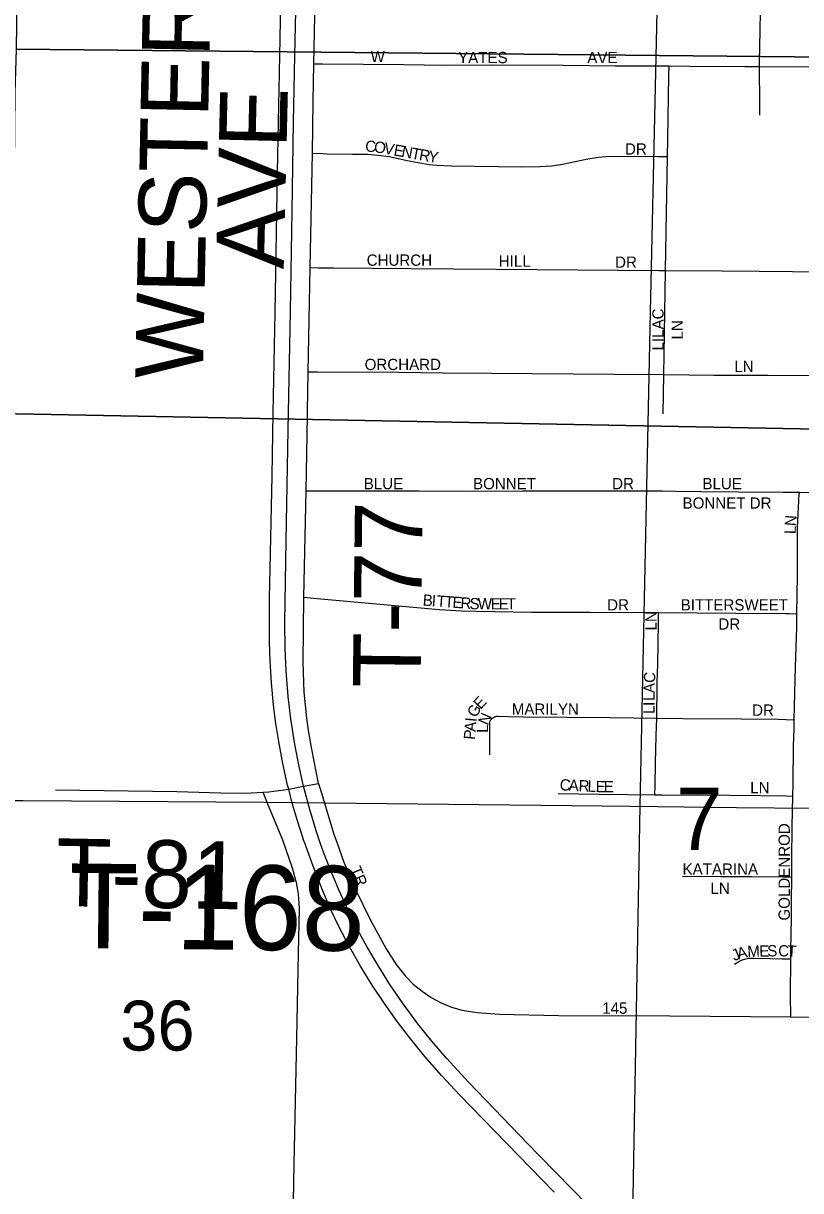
# Model space of a CAD drawing. Extents: x 0 to 68, y 0 to 52.9.
# Drawn here: x 43.122 to 43.81, y 35.667 to 36.702 of the extents above; entities that cross this region are included whole.
import ezdxf

# ---------------------------------------------------------------- set-up
doc = ezdxf.new("R2010")
doc.units = 0
for name, color, linetype in [('Default', 7, 'Continuous'), ('GM_X_Township_Road', 7, 'Continuous'), ('GM_X_Township_Road_Text', 7, 'Continuous'), ('GM_X_Township_Subdivision', 7, 'Continuous'), ('GM_X_Township_Subdivision_Text', 7, 'Continuous')]:
    doc.layers.add(name, color=color, linetype=linetype)

msp = doc.modelspace()

# ---------------------------------------------------------------- linework, layer by layer
at = {"layer": 'Default'}
for points in [[(43.6416, 32.7683), (43.6433, 34.0176), (43.6445, 34.6783), (43.656, 35.3485), (43.6679, 36.0083), (43.677, 36.4459), (43.686, 36.8454), (43.6904, 37.0468), (43.6959, 37.2899), (43.6976, 37.3155), (43.7023, 37.357), (43.7061, 37.3835), (43.7187, 37.4504), (43.791, 37.8727), (43.7942, 37.8955), (43.7959, 37.9156), (43.7976, 37.9355), (43.7985, 37.9597), (43.7994, 37.991), (43.8015, 38.1232), (43.8073, 38.5411), (43.8097, 38.7192)], [(43.3846, 35.9757), (43.3809, 35.9862), (43.3752, 36.0051), (43.3698, 36.0257), (43.3658, 36.0434), (43.3622, 36.0628), (43.3586, 36.0856), (43.3563, 36.1052), (43.3545, 36.1281), (43.3536, 36.1478), (43.3533, 36.1709), (43.3544, 36.2431), (43.3561, 36.3416), (43.3581, 36.4467), (43.3596, 36.5353), (43.361, 36.6141), (43.3622, 36.6733), (43.3644, 36.7783), (43.3653, 36.8407), (43.3661, 36.8801), (43.3662, 36.8851)], [(43.5918, 35.666), (43.5079, 35.7524), (43.4923, 35.7692), (43.4772, 35.7864), (43.4648, 35.8017), (43.4528, 35.8172), (43.4414, 35.8333), (43.4305, 35.8496), (43.4202, 35.8663), (43.4105, 35.8834), (43.4014, 35.9008), (43.3943, 35.9156), (43.3865, 35.9336), (43.3782, 35.955), (43.3706, 35.9761), (43.3704, 35.9766), (43.3643, 35.9952), (43.3597, 36.0109), (43.3566, 36.0232), (43.3557, 36.0268), (43.3515, 36.046), (43.3478, 36.0653), (43.3451, 36.0815), (43.3431, 36.0977), (43.3413, 36.1173), (43.3401, 36.1369), (43.3396, 36.1533), (43.3397, 36.1926), (43.3401, 36.2188), (43.342, 36.3009), (43.3429, 36.3566), (43.3446, 36.4452), (43.3466, 36.5698), (43.349, 36.6879), (43.3508, 36.7896)], [(43.7737, 36.6634), (43.7737, 36.6675), (43.7742, 36.6953), (43.7744, 36.7118), (43.7749, 36.7498)], [(43.379, 36.6659), (43.3865, 36.6658), (43.4587, 36.6651), (43.4947, 36.6646), (43.5374, 36.6648), (43.5998, 36.6645), (43.6457, 36.664), (43.6935, 36.6639)], [(43.6922, 36.5836), (43.6925, 36.5994), (43.6934, 36.6554), (43.6935, 36.6639)], [(43.6935, 36.6639), (43.7113, 36.6638), (43.7605, 36.6635), (43.7737, 36.6634)], [(43.774, 36.6204), (43.7739, 36.6299), (43.7737, 36.6634)], [(43.7737, 36.6634), (43.8229, 36.663), (43.8688, 36.6626), (43.8983, 36.6626), (43.9118, 36.6626)], [(43.3776, 36.5866), (43.387, 36.5863), (43.3903, 36.5862), (43.4132, 36.5859), (43.4263, 36.5857), (43.436, 36.5849), (43.4457, 36.5836), (43.4552, 36.5815), (43.4616, 36.5801), (43.4811, 36.5767), (43.4876, 36.5759), (43.5007, 36.5754), (43.563, 36.5746), (43.5794, 36.5747), (43.5893, 36.5753), (43.5991, 36.5768), (43.6215, 36.5816), (43.6311, 36.5831), (43.6376, 36.5837), (43.6506, 36.5841), (43.6833, 36.5837), (43.6922, 36.5836)], [(43.6905, 36.4828), (43.6911, 36.517), (43.6922, 36.5836)], [(43.3756, 36.4853), (43.3831, 36.4852), (43.3963, 36.4851), (43.4649, 36.4844), (43.5404, 36.484), (43.6848, 36.4828), (43.6905, 36.4828)], [(43.689, 36.3905), (43.6893, 36.4083), (43.6905, 36.4828)], [(43.6905, 36.4828), (43.7406, 36.4824), (43.7734, 36.482), (43.8324, 36.4815), (43.861, 36.4812), (43.8789, 36.4811), (43.8974, 36.4811), (43.9086, 36.4811)], [(43.374, 36.3929), (43.3822, 36.3929), (43.4541, 36.3926), (43.4935, 36.3921), (43.5362, 36.3918), (43.6447, 36.3908), (43.689, 36.3905)], [(43.6883, 36.3556), (43.689, 36.3905)], [(43.689, 36.3905), (43.7331, 36.39), (43.7683, 36.39), (43.7812, 36.3899), (43.8206, 36.3898), (43.8596, 36.3892), (43.8956, 36.3891), (43.8988, 36.389), (43.9069, 36.3887)], [(43.6876, 36.2874), (43.6993, 36.2871), (43.7224, 36.287), (43.755, 36.2867), (43.7945, 36.2862), (43.809, 36.2862)], [(43.8068, 36.1784), (43.8074, 36.2124), (43.8074, 36.2552), (43.8084, 36.2783), (43.8086, 36.2806), (43.809, 36.2862)], [(43.809, 36.2862), (43.8275, 36.2861), (43.8997, 36.2861), (43.9052, 36.2861)], [(43.6833, 36.1258), (43.6836, 36.1338), (43.6843, 36.1708), (43.6841, 36.1797)], [(43.6841, 36.1797), (43.7527, 36.1792), (43.7967, 36.1788), (43.8, 36.1787), (43.8068, 36.1784)], [(43.8044, 36.0847), (43.805, 36.1086), (43.8054, 36.1316), (43.8066, 36.1665), (43.8068, 36.1784)], [(43.6826, 36.0861), (43.6826, 36.0893), (43.6827, 36.0959), (43.6829, 36.1063), (43.683, 36.1181), (43.6833, 36.1258)], [(43.5349, 36.0535), (43.5348, 36.0592), (43.5348, 36.0698), (43.5348, 36.0819), (43.5349, 36.0828), (43.5351, 36.0834), (43.5355, 36.0842), (43.5363, 36.0852), (43.5371, 36.086)], [(43.5371, 36.086), (43.5381, 36.0868), (43.5388, 36.0872), (43.5394, 36.0875), (43.5402, 36.0877), (43.541, 36.0879), (43.5422, 36.088), (43.5513, 36.0876), (43.5647, 36.0872), (43.6415, 36.0866), (43.6619, 36.0864), (43.6826, 36.0861)], [(43.681, 36.0182), (43.6811, 36.0264), (43.6815, 36.0462), (43.6821, 36.0704), (43.6826, 36.0861)], [(43.6826, 36.0861), (43.7057, 36.0859), (43.7578, 36.0855), (43.7903, 36.0851), (43.8044, 36.0847)], [(43.8031, 36.0171), (43.8033, 36.0281), (43.8038, 36.0616), (43.8042, 36.0766), (43.8044, 36.0847)], [(43.5952, 36.0194), (43.6318, 36.0189), (43.6567, 36.0185), (43.681, 36.0182)], [(43.681, 36.0182), (43.6875, 36.0181), (43.7007, 36.018), (43.719, 36.0181), (43.7748, 36.0177), (43.7975, 36.0172), (43.8031, 36.0171)], [(43.8023, 35.9453), (43.8024, 35.9612), (43.8027, 35.9901), (43.8031, 36.0171)], [(43.5786, 35.6986), (43.5687, 35.7087), (43.5163, 35.7632), (43.4963, 35.7849), (43.4833, 35.7998), (43.4711, 35.8153), (43.4574, 35.8339), (43.4463, 35.8502), (43.4358, 35.8669), (43.4258, 35.8839), (43.418, 35.8984), (43.4092, 35.9161), (43.401, 35.934), (43.3933, 35.9522), (43.3874, 35.9675), (43.3846, 35.9757)], [(43.3995, 35.9754), (43.4056, 35.9585), (43.4159, 35.9343), (43.4289, 35.9077), (43.443, 35.8818), (43.4518, 35.8678), (43.46, 35.8574), (43.467, 35.8504), (43.4747, 35.8441), (43.4829, 35.8385), (43.4917, 35.8338), (43.5009, 35.8301), (43.5104, 35.8273), (43.5235, 35.8252), (43.5432, 35.8238), (43.5957, 35.8228), (43.6941, 35.8223), (43.8014, 35.8214)], [(43.7054, 35.9459), (43.7192, 35.946), (43.7395, 35.9459), (43.7664, 35.9457), (43.7947, 35.9454), (43.8023, 35.9453)], [(43.8015, 35.8729), (43.8015, 35.8805), (43.8019, 35.9093), (43.8021, 35.9238), (43.8023, 35.9448), (43.8023, 35.9453)], [(43.7515, 35.8681), (43.7553, 35.8705), (43.7578, 35.8717), (43.7603, 35.8726), (43.7619, 35.873), (43.7638, 35.8734), (43.7657, 35.8735), (43.7687, 35.8736), (43.7832, 35.8732), (43.7937, 35.873), (43.8015, 35.8729)], [(43.8014, 35.8214), (43.8012, 35.8411), (43.8015, 35.8729)], [(43.8014, 35.8214), (43.822, 35.8213), (43.826, 35.8213)], [(43.7604, 35.5063), (43.7564, 35.5114), (43.7395, 35.5315), (43.7221, 35.5511), (43.7041, 35.5702), (43.6077, 35.6688), (43.5786, 35.6986)]]:
    msp.add_lwpolyline(points, dxfattribs=at)
for points in [[(43.1327, 37.9528), (44.4103, 37.9396), (44.3441, 36.6667), (43.1156, 36.6787)], [(43.9204, 37.4103), (43.9206, 37.3983), (43.9027, 36.3407), (42.8372, 36.3611), (42.8588, 37.4239)], [(43.1156, 36.6787), (44.3441, 36.6667), (44.3202, 35.3382), (43.6933, 35.3509), (43.1026, 35.3466), (43.1145, 36.6402)], [(42.8372, 36.3611), (43.9027, 36.3407), (43.8802, 35.2907), (42.821, 35.3089)]]:
    msp.add_lwpolyline(points, close=True, dxfattribs=at)
at = {"layer": 'GM_X_Township_Road'}
for points in [[(43.379, 36.6659), (43.3814, 36.7931), (43.3823, 36.8325), (43.3825, 36.8409)], [(43.3776, 36.5866), (43.3784, 36.6324), (43.379, 36.6659)], [(43.3756, 36.4853), (43.3776, 36.5866)], [(43.374, 36.3929), (43.3747, 36.4388), (43.3756, 36.4853)], [(43.3734, 36.3543), (43.3734, 36.358), (43.374, 36.3929)], [(43.372, 36.2876), (43.3734, 36.3543)], [(43.3701, 36.1933), (43.372, 36.2876)], [(43.3831, 36.0281), (43.3768, 36.0601), (43.3742, 36.0751), (43.3727, 36.0861), (43.3714, 36.0975), (43.3704, 36.109), (43.3695, 36.1353), (43.3701, 36.1933)], [(43.15, 36.0227), (43.2576, 36.0211), (43.2966, 36.02), (43.3195, 36.0197), (43.3235, 36.0199)], [(43.3341, 36.0204), (43.3391, 36.0207), (43.3566, 36.0232)], [(43.3566, 36.0232), (43.3698, 36.0257)], [(43.3698, 36.0257), (43.3831, 36.0281)], [(43.3831, 36.0281), (43.3856, 36.0196), (43.3966, 35.9832), (43.3995, 35.9754)], [(43.1128, 36.0132), (43.1215, 36.0131), (43.3349, 36.0118), (43.6344, 36.0085), (43.6836, 36.0079), (43.7534, 36.0069), (43.9544, 36.0053), (44.1145, 36.0036), (44.1883, 36.0026), (44.2909, 36.0011), (44.4017, 35.9994), (44.5042, 35.9974), (44.8734, 35.9884), (44.9883, 35.9853), (45.008, 35.9847)], [(43.3235, 36.0199), (43.3341, 36.0204)], [(43.3558, 35.4195), (43.3568, 35.4709), (43.3605, 35.6416), (43.3614, 35.6909), (43.3637, 35.8025), (43.3654, 35.8779), (43.3661, 35.9174), (43.3652, 35.9306), (43.3635, 35.9404), (43.3629, 35.9423), (43.3599, 35.9531), (43.3513, 35.978), (43.3377, 36.0115), (43.3341, 36.0204)]]:
    msp.add_lwpolyline(points, dxfattribs=at)
at = {"layer": 'GM_X_Township_Subdivision'}
for points in [[(43.372, 36.2876), (43.3901, 36.2874), (43.4145, 36.2875), (43.4722, 36.2875), (43.5179, 36.2872), (43.5637, 36.2875), (43.6487, 36.2874), (43.6876, 36.2874)], [(43.3701, 36.1933), (43.3786, 36.1925), (43.4507, 36.186), (43.49, 36.1823), (43.5096, 36.1811), (43.5228, 36.1808), (43.5721, 36.1801), (43.6236, 36.1799), (43.6841, 36.1797)]]:
    msp.add_lwpolyline(points, dxfattribs=at)

# ---------------------------------------------------------------- texts
at = {"layer": 'Default'}
for s, height, rotation, p in [('W', 0.01, 0, (43.4292, 36.6673)), ('YATES', 0.01, 0, (43.5067, 36.6664)), ('AVE', 0.01, 0, (43.6211, 36.6664)), ('C', 0.01, 355.7466, (43.4241, 36.5881)), ('O', 0.01, 352.791, (43.4318, 36.5875)), ('V', 0.01, 349.5603, (43.4404, 36.5864)), ('E', 0.01, 349.5583, (43.4491, 36.5848)), ('N', 0.01, 349.5793, (43.456, 36.5835)), ('T', 0.01, 349.5583, (43.4646, 36.5819)), ('R', 0.01, 349.5727, (43.4716, 36.5807)), ('DR', 0.01, 0, (43.6545, 36.5854)), ('Y', 0.01, 350.6939, (43.4796, 36.5792)), ('CHURCH', 0.01, 0, (43.4257, 36.4869)), ('HILL', 0.01, 0, (43.5427, 36.486)), ('DR', 0.01, 0, (43.6457, 36.4851)), ('LILAC', 0.01, 90, (43.6887, 36.4119)), ('LN', 0.01, 90, (43.7057, 36.4216)), ('ORCHARD', 0.01, 0, (43.4239, 36.3945)), ('LN', 0.01, 0, (43.7513, 36.3927)), ('BLUE', 0.01, 0, (43.7231, 36.2889)), ('BONNET DR', 0.01, 0, (43.7055, 36.2717)), ('N', 0.01, 85.7773, (43.8059, 36.256)), ('L', 0.01, 88.8526, (43.8057, 36.2491)), ('BITTERSWEET', 0.01, 0, (43.7038, 36.1815)), ('LN', 0.01, 90, (43.6825, 36.1638)), ('DR', 0.01, 0, (43.7372, 36.1645)), ('C', 0.01, 85.795, (43.6809, 36.117)), ('A', 0.01, 89.4098, (43.6808, 36.1083)), ('E', 0.01, 47.1068, (43.5265, 36.0933)), ('L', 0.01, 89.9457, (43.6808, 36.1013)), ('G', 0.01, 64.2463, (43.5231, 36.086)), ('MARILYN', 0.01, 0, (43.5542, 36.0891)), ('I', 0.01, 89.9126, (43.6808, 36.0969)), ('L', 0.01, 89.9453, (43.6808, 36.0899)), ('DR', 0.01, 0, (43.7671, 36.0882)), ('I', 0.01, 84.7796, (43.5229, 36.0825)), ('N', 0.01, 66.7899, (43.5331, 36.0791)), ('P', 0.01, 84.7734, (43.5215, 36.0667)), ('A', 0.01, 84.7462, (43.5221, 36.0737)), ('L', 0.01, 89.5355, (43.5332, 36.0731)), ('C', 0.01, 357.157, (43.5965, 36.0222)), ('A', 0.01, 357.1556, (43.6044, 36.0218)), ('R', 0.01, 357.1645, (43.6132, 36.0214)), ('L', 0.01, 357.1581, (43.6211, 36.021)), ('E', 0.01, 358.663, (43.6284, 36.0206)), ('E', 0.01, 359.9073, (43.6357, 36.0205)), ('7', 0.0553, 0, (43.6998, 35.9693)), ('LN', 0.01, 0, (43.7654, 36.0196)), ('GOLDENROD', 0.01, 90, (43.8005, 35.9068)), ('TR', 0.01, 292.3821, (43.4107, 35.9524)), ('KATARINA', 0.01, 0, (43.7055, 35.9474)), ('LN', 0.01, 0, (43.7302, 35.9304)), ('J', 0.01, 23.0436, (43.7514, 35.8707)), ('A', 0.01, 14.2907, (43.755, 35.8723)), ('M', 0.01, 1.9674, (43.763, 35.8744)), ('E', 0.01, 1.4212, (43.7735, 35.8747)), ('S', 0.01, 1.4509, (43.7806, 35.8749)), ('C', 0.01, 358.8101, (43.7901, 35.8751)), ('T', 0.01, 356.7747, (43.798, 35.875)), ('36', 0.0442, 0, (43.2075, 35.7916)), ('145', 0.01, 0, (43.6343, 35.8242))]:
    msp.add_text(s, height=height, rotation=rotation, dxfattribs=at).set_placement(p)
at = {"layer": 'GM_X_Township_Road_Text'}
for s, height, rotation, p in [('WESTERN', 0.06, 88.8337, (43.2806, 36.3863)), ('AVE', 0.06, 88.6532, (43.3522, 36.4837)), ('T-77', 0.06, 89.3265, (43.4734, 36.1126)), ('T-81', 0.06, 358.9397, (43.1501, 35.9197)), ('T-168', 0.075, 359.4386, (43.1617, 35.8824))]:
    msp.add_text(s, height=height, rotation=rotation, dxfattribs=at).set_placement(p)
at = {"layer": 'GM_X_Township_Subdivision_Text'}
for s, rotation, p in [('BLUE', 0, (43.4231, 36.2889)), ('BONNET', 0, (43.5199, 36.2889)), ('DR', 0, (43.6431, 36.2889)), ('B', 355.795, (43.4751, 36.1859)), ('I', 355.7991, (43.483, 36.1853)), ('T', 355.7878, (43.4874, 36.185)), ('T', 355.7843, (43.4944, 36.1845)), ('E', 355.7843, (43.5014, 36.184)), ('R', 355.7949, (43.5085, 36.1834)), ('S', 356.9242, (43.5166, 36.1828)), ('W', 359.6583, (43.5241, 36.1825)), ('E', 359.9956, (43.5356, 36.1824)), ('E', 359.9956, (43.5427, 36.1824)), ('T', 359.9956, (43.5497, 36.1824)), ('DR', 0, (43.6387, 36.1815))]:
    msp.add_text(s, height=0.01, rotation=rotation, dxfattribs=at).set_placement(p)

doc.saveas('drawing.dxf')
